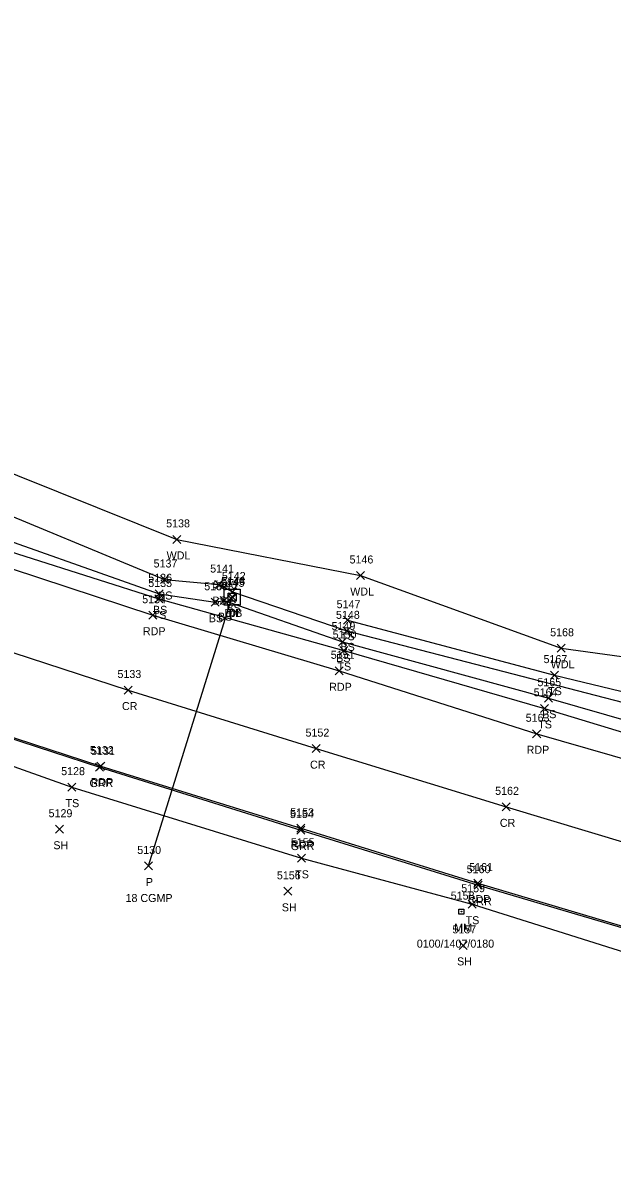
# Model space of a CAD drawing. Extents: x 1611797 to 1633212, y 298978 to 305475.
# Drawn here: x 1620989.4 to 1621136.7, y 300796.5 to 301081.6 of the extents above; entities that cross this region are included whole.
import ezdxf

# ---------------------------------------------------------------- set-up
doc = ezdxf.new("R2010")
doc.units = 0
for name, color, linetype in [('D_A', 7, 'Continuous'), ('D_C', 7, 'Continuous'), ('D_I', 7, 'Continuous'), ('D_TIC', 7, 'Continuous'), ('DCP', 7, 'Continuous'), ('DS', 7, 'Continuous'), ('L_A', 7, 'Continuous'), ('L_I', 7, 'Continuous'), ('L_TIC', 7, 'Continuous'), ('LAWA', 7, 'Continuous'), ('LELB', 7, 'Continuous'), ('P_A', 7, 'Continuous'), ('P_I', 7, 'Continuous'), ('P_TIC', 7, 'Continuous'), ('PET', 7, 'Continuous'), ('PRC', 7, 'Continuous'), ('R_A', 7, 'Continuous'), ('R_I', 7, 'Continuous'), ('R_TIC', 7, 'Continuous'), ('RGR', 7, 'Continuous'), ('S_A', 7, 'Continuous'), ('S_C', 7, 'Continuous'), ('S_I', 7, 'Continuous'), ('SRM', 7, 'Continuous')]:
    doc.layers.add(name, color=color, linetype=linetype)

msp = doc.modelspace()

# ---------------------------------------------------------------- linework, layer by layer
at = {"layer": 'D_TIC'}
for points in [[(1621040.54, 300936.76), (1621042.54, 300938.76)], [(1621042.54, 300936.76), (1621040.54, 300938.76)], [(1621040.68, 300937.23), (1621042.68, 300939.23)], [(1621042.68, 300937.23), (1621040.68, 300939.23)], [(1621019.77, 300870.02), (1621021.77, 300872.02)], [(1621021.77, 300870.02), (1621019.77, 300872.02)]]:
    msp.add_lwpolyline(points, dxfattribs=at)
at = {"layer": 'DCP'}
msp.add_lwpolyline([(1621020.77, 300871.02), (1621041.54, 300937.76)], dxfattribs=at)
at = {"layer": 'DS'}
for p, q in [((1621039.71, 300940.2), (1621043.71, 300940.2)), ((1621039.71, 300936.2), (1621039.71, 300940.2)), ((1621040.71, 300937.2), (1621040.71, 300939.2)), ((1621040.71, 300939.2), (1621042.71, 300939.2)), ((1621041.72, 300938.2), (1621041.72, 300938.2)), ((1621041.72, 300938.2), (1621041.72, 300938.2)), ((1621042.71, 300939.2), (1621042.71, 300937.2)), ((1621043.71, 300940.2), (1621043.71, 300936.2)), ((1621043.71, 300936.2), (1621039.71, 300936.2)), ((1621042.71, 300937.2), (1621040.71, 300937.2))]:
    msp.add_line(p, q, dxfattribs=at)
at = {"layer": 'L_TIC'}
for points in [[(1621026.9, 300951.6), (1621028.9, 300953.6)], [(1621028.9, 300951.6), (1621026.9, 300953.6)], [(1621023.77, 300941.58), (1621025.77, 300943.58)], [(1621025.77, 300941.58), (1621023.77, 300943.58)], [(1621072.79, 300942.58), (1621074.79, 300944.58)], [(1621074.79, 300942.58), (1621072.79, 300944.58)], [(1621037.34, 300940.32), (1621039.34, 300942.32)], [(1621039.34, 300940.32), (1621037.34, 300942.32)], [(1621040.82, 300938.47), (1621042.82, 300940.47)], [(1621042.82, 300938.47), (1621040.82, 300940.47)], [(1621022.42, 300936.71), (1621024.42, 300938.71)], [(1621024.42, 300936.71), (1621022.42, 300938.71)], [(1621022.49, 300938.01), (1621024.49, 300940.01)], [(1621024.49, 300938.01), (1621022.49, 300940.01)], [(1621036.44, 300935.9), (1621038.44, 300937.9)], [(1621038.44, 300935.9), (1621036.44, 300937.9)], [(1621038.71, 300936.3), (1621040.71, 300938.3)], [(1621040.71, 300936.3), (1621038.71, 300938.3)], [(1621069.51, 300931.41), (1621071.51, 300933.41)], [(1621071.51, 300931.41), (1621069.51, 300933.41)], [(1621069.34, 300928.75), (1621071.34, 300930.75)], [(1621071.34, 300928.75), (1621069.34, 300930.75)], [(1621068.26, 300925.97), (1621070.26, 300927.97)], [(1621070.26, 300925.97), (1621068.26, 300927.97)], [(1621122.92, 300924.4), (1621124.92, 300926.4)], [(1621124.92, 300924.4), (1621122.92, 300926.4)], [(1621068.61, 300923.85), (1621070.61, 300925.85)], [(1621070.61, 300923.85), (1621068.61, 300925.85)], [(1621121.26, 300917.7), (1621123.26, 300919.7)], [(1621123.26, 300917.7), (1621121.26, 300919.7)], [(1621119.73, 300911.93), (1621121.73, 300913.93)], [(1621121.73, 300911.93), (1621119.73, 300913.93)], [(1621118.8, 300909.39), (1621120.8, 300911.39)], [(1621120.8, 300909.39), (1621118.8, 300911.39)], [(1621000.66, 300889.71), (1621002.66, 300891.71)], [(1621002.66, 300889.71), (1621000.66, 300891.71)], [(1620997.53, 300879.2), (1620999.53, 300881.2)], [(1620999.53, 300879.2), (1620997.53, 300881.2)], [(1621058.05, 300871.94), (1621060.05, 300873.94)], [(1621060.05, 300871.94), (1621058.05, 300873.94)], [(1621054.63, 300863.69), (1621056.63, 300865.69)], [(1621056.63, 300863.69), (1621054.63, 300865.69)], [(1621100.65, 300860.47), (1621102.65, 300862.47)], [(1621102.65, 300860.47), (1621100.65, 300862.47)], [(1621098.44, 300850.18), (1621100.44, 300852.18)], [(1621100.44, 300850.18), (1621098.44, 300852.18)]]:
    msp.add_lwpolyline(points, dxfattribs=at)
at = {"layer": 'LAWA'}
msp.add_lwpolyline([(1620861.04, 301010.64), (1620881.98, 300998.6), (1620938.74, 300983.06), (1620978.24, 300972.51), (1621027.9, 300952.6), (1621073.79, 300943.58), (1621123.92, 300925.4), (1621158.52, 300920.72), (1621211.06, 300912.95)], dxfattribs=at)
at = {"layer": 'LELB'}
for points in [[(1620610.05, 301081.63), (1620653.24, 301064.6), (1620689.93, 301054.76), (1620715.2, 301047.39), (1620738.96, 301039.89), (1620778.77, 301026.53), (1620815.2, 301012.84), (1620843.21, 301002.69), (1620881.71, 300987.15), (1620935.76, 300969.96), (1620973.5, 300956.61), (1621023.49, 300939.01), (1621037.44, 300936.9), (1621039.71, 300937.3), (1621069.26, 300926.97), (1621120.73, 300912.93), (1621156.98, 300902.55), (1621204.77, 300890.08), (1621239.29, 300881.57), (1621276.73, 300871.42), (1621303.38, 300866.18), (1621303.5, 300867.47)], [(1620689.93, 301054.76), (1620716.06, 301051.01), (1620739.89, 301043.74), (1620779.61, 301029.2), (1620817.03, 301018.63), (1620844.33, 301007.99), (1620883.46, 300993.05), (1620936.82, 300975.73), (1620975.28, 300963.09), (1621024.77, 300942.58), (1621038.34, 300941.32), (1621041.82, 300939.47), (1621070.34, 300929.75), (1621157.83, 300907.11), (1621205.7, 300893.66), (1621239.74, 300884.91), (1621277.46, 300874.52), (1621303.5, 300867.47)], [(1620688.72, 301052.34), (1620714.32, 301045.05), (1620737.68, 301035.38), (1620777.23, 301020.57), (1620813.34, 301008.47), (1620842.18, 300998.22), (1620880.79, 300984.17), (1620934.13, 300966.07), (1620973.03, 300953.75), (1621023.42, 300937.71), (1621069.61, 300924.85), (1621119.8, 300910.39), (1621156.28, 300899.32), (1621201.28, 300885.59), (1621238.91, 300878.28), (1621274.83, 300865.29), (1621302.47, 300862.69), (1621305.22, 300865.66), (1621305.79, 300869.49), (1621301.92, 300878.82)], [(1620867.95, 300935.51), (1620874.18, 300931.94), (1620917.81, 300919.84), (1620961.6, 300904.91), (1621001.66, 300890.71), (1621059.05, 300872.94), (1621101.65, 300861.47), (1621144.48, 300847.99), (1621184.05, 300839.1), (1621226.07, 300827.87), (1621262.05, 300818.13), (1621304.32, 300806.96), (1621349.8, 300796.53)], [(1621070.51, 300932.41), (1621122.26, 300918.7), (1621157.8, 300910.14), (1621205.94, 300895.01), (1621239.76, 300887.16), (1621278.8, 300876.27), (1621300.87, 300873.37)]]:
    msp.add_lwpolyline(points, dxfattribs=at)
at = {"layer": 'P_TIC'}
for points in [[(1621020.91, 300932.66), (1621022.91, 300934.66)], [(1621022.91, 300932.66), (1621020.91, 300934.66)], [(1621067.47, 300918.77), (1621069.47, 300920.77)], [(1621069.47, 300918.77), (1621067.47, 300920.77)], [(1621014.73, 300913.97), (1621016.73, 300915.97)], [(1621016.73, 300913.97), (1621014.73, 300915.97)], [(1621116.81, 300903.04), (1621118.81, 300905.04)], [(1621118.81, 300903.04), (1621116.81, 300905.04)], [(1621061.73, 300899.33), (1621063.73, 300901.33)], [(1621063.73, 300899.33), (1621061.73, 300901.33)], [(1621007.86, 300894.96), (1621009.86, 300896.96)], [(1621009.86, 300894.96), (1621007.86, 300896.96)], [(1621109.17, 300884.79), (1621111.17, 300886.79)], [(1621111.17, 300884.79), (1621109.17, 300886.79)], [(1621057.9, 300879.43), (1621059.9, 300881.43)], [(1621059.9, 300879.43), (1621057.9, 300881.43)], [(1621102.1, 300865.75), (1621104.1, 300867.75)], [(1621104.1, 300865.75), (1621102.1, 300867.75)]]:
    msp.add_lwpolyline(points, dxfattribs=at)
at = {"layer": 'PET'}
for points in [[(1620652.81, 301063.66), (1620688.75, 301050.82), (1620736.82, 301032.57), (1620776.22, 301017.58), (1620812.29, 301005.23), (1620841.27, 300994.38), (1620880.08, 300981.24), (1620932.9, 300962.82), (1620971.96, 300950.09), (1621021.91, 300933.66), (1621068.47, 300919.77), (1621117.81, 300904.04), (1621155.49, 300893.24), (1621199.33, 300880.45), (1621237.13, 300869.7), (1621273.58, 300859.96), (1621301.98, 300852.73), (1621302.78, 300853.1), (1621341.3, 300845.04)], [(1620638.79, 301027.27), (1620677.57, 301012.33), (1620722.34, 300995.34), (1620767.84, 300978.58), (1620798.09, 300967.55), (1620834.95, 300954.43), (1620835.22, 300953.67), (1620854.54, 300945.51), (1620866.04, 300942.22), (1620872.47, 300940.76), (1620919.99, 300925.33), (1620961.67, 300911.37), (1621008.86, 300895.96), (1621058.9, 300880.43), (1621103.1, 300866.75), (1621145.64, 300854.09), (1621185.58, 300842.55), (1621227.3, 300830.99), (1621263.03, 300821.57), (1621305.61, 300811.18), (1621350.51, 300801.8)]]:
    msp.add_lwpolyline(points, dxfattribs=at)
at = {"layer": 'PRC'}
msp.add_lwpolyline([(1620645.54, 301046.08), (1620683.56, 301031.25), (1620729.1, 301014.11), (1620770.58, 300999.13), (1620804.99, 300986.78), (1620835.3, 300975.92), (1620877.4, 300961.18), (1620927.85, 300943.74), (1620966.43, 300931.02), (1621015.73, 300914.97), (1621062.73, 300900.33), (1621110.17, 300885.79), (1621151.19, 300873.5), (1621194.24, 300861.2), (1621232.33, 300850.54), (1621267.95, 300841.08), (1621310.56, 300830.69), (1621354.83, 300821.25)], dxfattribs=at)
at = {"layer": 'R_TIC'}
for points in [[(1621007.56, 300894.73), (1621009.56, 300896.73)], [(1621009.56, 300894.73), (1621007.56, 300896.73)], [(1621057.84, 300878.99), (1621059.84, 300880.99)], [(1621059.84, 300878.99), (1621057.84, 300880.99)], [(1621102.15, 300865.22), (1621104.15, 300867.22)], [(1621104.15, 300865.22), (1621102.15, 300867.22)]]:
    msp.add_lwpolyline(points, dxfattribs=at)
at = {"layer": 'RGR'}
msp.add_lwpolyline([(1620882.02, 300933.34), (1620895.8, 300931.03), (1620908.69, 300927.95), (1620919.74, 300924.69), (1620961.46, 300911.01), (1621008.56, 300895.73), (1621058.84, 300879.99), (1621103.15, 300866.22), (1621145.54, 300853.71), (1621185.35, 300842.05), (1621227.19, 300830.49), (1621262.93, 300821.15), (1621305.42, 300810.62), (1621350.33, 300801.15)], dxfattribs=at)
at = {"layer": 'SRM'}
msp.add_lwpolyline([(1621098.39, 300860.25), (1621099.64, 300860.25), (1621099.64, 300859), (1621098.39, 300859)], close=True, dxfattribs=at)
msp.add_circle((1621099.02, 300859.62), 0.0833, dxfattribs=at)

# ---------------------------------------------------------------- texts
at = {"layer": 'D_A'}
for s, p in [('DIB', (1621039.79, 300933.23)), ('DI', (1621040.77, 300933.2)), ('P', (1621040.92, 300932.76)), ('P', (1621020.14, 300866.02))]:
    msp.add_text(s, height=2, dxfattribs=at).set_placement(p)
at = {"layer": 'D_C'}
msp.add_text('18 CGMP', height=2, dxfattribs=at).set_placement((1621015.06, 300862.02))
at = {"layer": 'D_I'}
for s, p in [('5144', (1621038.99, 300941.23)), ('5143', (1621039.02, 300941.2)), ('5145', (1621038.85, 300940.76)), ('5130', (1621017.99, 300874.02))]:
    msp.add_text(s, height=2, dxfattribs=at).set_placement(p)
at = {"layer": 'L_A'}
for s, p in [('WDL', (1621025.32, 300947.6)), ('WDL', (1621071.21, 300938.58)), ('BS', (1621023.21, 300937.58)), ('BS', (1621036.78, 300936.32)), ('TS', (1621021.83, 300932.71)), ('BS', (1621021.93, 300934.01)), ('BS', (1621040.27, 300934.47)), ('BS', (1621035.88, 300931.9)), ('BS', (1621038.16, 300932.3)), ('TS', (1621068.92, 300927.41)), ('BS', (1621068.78, 300924.75)), ('BS', (1621067.7, 300921.97)), ('TS', (1621068.02, 300919.85)), ('WDL', (1621121.33, 300920.4)), ('TS', (1621120.67, 300913.7)), ('BS', (1621119.17, 300907.93)), ('TS', (1621118.21, 300905.39)), ('TS', (1621000.07, 300885.71)), ('SH', (1620997.02, 300875.2)), ('TS', (1621057.46, 300867.94)), ('SH', (1621054.12, 300859.69)), ('TS', (1621100.06, 300856.47)), ('SH', (1621097.93, 300846.18))]:
    msp.add_text(s, height=2, dxfattribs=at).set_placement(p)
at = {"layer": 'L_I'}
for s, p in [('5138', (1621025.21, 300955.6)), ('5137', (1621022.07, 300945.58)), ('5141', (1621036.21, 300944.32)), ('5146', (1621071.04, 300946.58)), ('5136', (1621020.74, 300942.01)), ('5142', (1621039.13, 300942.47)), ('5135', (1621020.73, 300940.71)), ('5139', (1621034.73, 300939.9)), ('5140', (1621036.93, 300940.3)), ('5147', (1621067.81, 300935.41)), ('5148', (1621067.65, 300932.75)), ('5149', (1621066.55, 300929.97)), ('5150', (1621066.83, 300927.85)), ('5168', (1621121.18, 300928.4)), ('5167', (1621119.52, 300921.7)), ('5165', (1621117.99, 300915.93)), ('5164', (1621117.06, 300913.39)), ('5128', (1620998.97, 300893.71)), ('5129', (1620995.83, 300883.2)), ('5155', (1621056.36, 300875.94)), ('5156', (1621052.88, 300867.69)), ('5159', (1621098.95, 300864.47)), ('5157', (1621096.75, 300854.18))]:
    msp.add_text(s, height=2, dxfattribs=at).set_placement(p)
at = {"layer": 'P_A'}
for s, p in [('RDP', (1621019.4, 300928.66)), ('RDP', (1621065.96, 300914.77)), ('CR', (1621014.17, 300909.97)), ('RDP', (1621115.3, 300899.04)), ('CR', (1621061.17, 300895.33)), ('RDP', (1621006.34, 300890.96)), ('CR', (1621108.61, 300880.79)), ('RDP', (1621056.39, 300875.43)), ('RDP', (1621100.58, 300861.75))]:
    msp.add_text(s, height=2, dxfattribs=at).set_placement(p)
at = {"layer": 'P_I'}
for s, p in [('5134', (1621019.22, 300936.66)), ('5151', (1621066.35, 300922.77)), ('5133', (1621013.04, 300917.97)), ('5163', (1621115.07, 300907.04)), ('5152', (1621060.04, 300903.33)), ('5132', (1621006.16, 300898.96)), ('5162', (1621107.43, 300888.79)), ('5153', (1621056.21, 300883.43)), ('5161', (1621100.92, 300869.75))]:
    msp.add_text(s, height=2, dxfattribs=at).set_placement(p)
at = {"layer": 'R_A'}
for p in [(1621006.05, 300890.73), (1621056.33, 300874.99), (1621100.64, 300861.22)]:
    msp.add_text('GRR', height=2, dxfattribs=at).set_placement(p)
at = {"layer": 'R_I'}
for s, p in [('5131', (1621006.44, 300898.73)), ('5154', (1621056.15, 300882.99)), ('5160', (1621100.32, 300869.22))]:
    msp.add_text(s, height=2, dxfattribs=at).set_placement(p)
at = {"layer": 'S_A'}
msp.add_text('MM', height=2, dxfattribs=at).set_placement((1621097.21, 300854.62))
at = {"layer": 'S_C'}
msp.add_text('0100/1407/0180', height=2, dxfattribs=at).set_placement((1621087.85, 300850.62))
at = {"layer": 'S_I'}
msp.add_text('5158', height=2, dxfattribs=at).set_placement((1621096.33, 300862.62))

doc.saveas('drawing.dxf')
